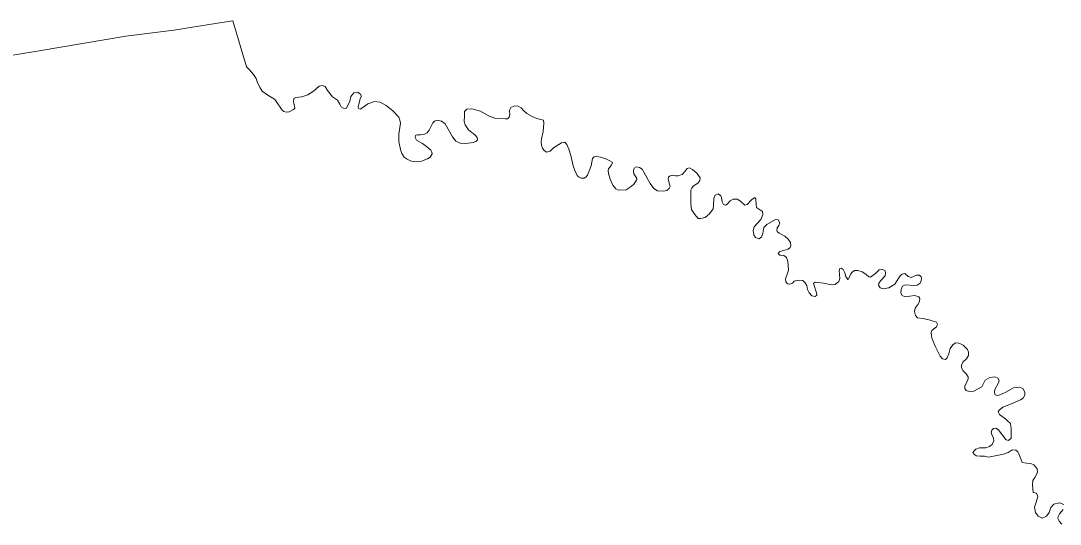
# Model space of a CAD drawing. Extents: x 369010 to 739155, y 6377141 to 6616555.
# Drawn here: x 569683 to 574715, y 6473552 to 6475987 of the extents above; entities that cross this region are included whole.
import ezdxf

# ---------------------------------------------------------------- set-up
doc = ezdxf.new("R2010")
doc.units = 0
doc.header["$LTSCALE"] = 40
doc.layers.add('1', color=7, linetype='Continuous', lineweight=13)

msp = doc.modelspace()

# ---------------------------------------------------------------- linework, layer by layer
at = {"layer": '1'}
for points in [[(569347.83, 6475772.1), (569771.35, 6475840.95), (570190.91, 6475911.62), (570423.44, 6475940.75), (570635.95, 6475975.18), (570709.43, 6475986.6), (570775.96, 6475763.33), (570789.87, 6475749.59), (570809.89, 6475727.58), (570822.97, 6475707.72), (570829.59, 6475687.36), (570841.01, 6475662.37), (570851.43, 6475646.98), (570879.4, 6475627.45), (570910.35, 6475607.26), (570917.3, 6475599.15), (570947.59, 6475554.96), (570957.03, 6475547.51), (570966.96, 6475544.37), (570982.68, 6475546.69), (571002.87, 6475557.28), (571009.49, 6475562.08), (571008.33, 6475573.66), (571002.54, 6475596.34), (571005.19, 6475610.4), (571014.29, 6475616.03), (571042.76, 6475619.01), (571072.88, 6475628.78), (571099.19, 6475646.32), (571127, 6475669.82), (571142.72, 6475673.3), (571156.46, 6475668.17), (571168.21, 6475649.46), (571191.38, 6475618.68), (571215.87, 6475603.12), (571226.96, 6475584.09), (571234.24, 6475571.01), (571246, 6475563.4), (571253.61, 6475562.91), (571259.9, 6475563.73), (571276.28, 6475597.66), (571280.59, 6475620), (571294.82, 6475638.71), (571312.86, 6475641.85), (571326.43, 6475633.58), (571331.56, 6475622.98), (571326.6, 6475610.74), (571320.47, 6475589.05), (571316.17, 6475573), (571317.82, 6475563.24), (571325.93, 6475559.76), (571339.5, 6475566.88), (571363.34, 6475585.91), (571395.94, 6475596.5), (571423.08, 6475592.53), (571452.05, 6475577.47), (571484.65, 6475551.65), (571512.79, 6475521.03), (571518.25, 6475506.47), (571520.73, 6475491.57), (571517.26, 6475470.88), (571513.78, 6475438.61), (571512.62, 6475403.03), (571520.73, 6475364.47), (571528.01, 6475345.27), (571539.1, 6475327.56), (571552.84, 6475317.13), (571569.22, 6475309.52), (571591.24, 6475304.88)], [(570635.95, 6475975.18), (570423.44, 6475940.75), (570190.91, 6475911.62), (569771.35, 6475840.95), (569347.83, 6475772.1)], [(571831.05, 6475527.16), (571829.73, 6475499.35), (571834.36, 6475483.13), (571851.08, 6475459.8), (571881.86, 6475434.14), (571892.29, 6475421.56), (571893.28, 6475411.63), (571885.5, 6475403.03), (571872.43, 6475398.89), (571838, 6475393.43), (571810.36, 6475394.75), (571789.51, 6475405.35), (571773.13, 6475424.87), (571737.54, 6475488.76), (571719.01, 6475500.51), (571700.47, 6475505.97), (571686.4, 6475501.67), (571677.46, 6475493.06), (571670.02, 6475476.84), (571660.42, 6475458.47), (571649.82, 6475444.9), (571637.58, 6475438.78), (571618.21, 6475434.97), (571601.17, 6475435.3), (571594.38, 6475431.83), (571592.06, 6475422.39), (571599.02, 6475409.65), (571627.81, 6475392.77), (571653.63, 6475374.56), (571668.69, 6475361.49), (571673, 6475350.73), (571674.82, 6475343.61), (571664.55, 6475327.89), (571651.98, 6475319.28), (571622.19, 6475307.53), (571591.24, 6475304.88), (571569.22, 6475309.52), (571552.84, 6475317.13), (571539.1, 6475327.56), (571528.01, 6475345.27), (571520.73, 6475364.47), (571512.62, 6475403.03), (571513.78, 6475438.61), (571517.26, 6475470.88), (571520.73, 6475491.57), (571518.25, 6475506.47), (571512.79, 6475521.03), (571484.65, 6475551.65), (571452.05, 6475577.47), (571423.08, 6475592.53), (571395.94, 6475596.5), (571363.34, 6475585.91), (571339.5, 6475566.88), (571325.93, 6475559.76), (571317.82, 6475563.24), (571316.17, 6475573), (571320.47, 6475589.05), (571326.6, 6475610.74), (571331.56, 6475622.98), (571326.43, 6475633.58), (571312.86, 6475641.85), (571294.82, 6475638.71), (571280.59, 6475620), (571276.28, 6475597.66), (571259.9, 6475563.73), (571253.61, 6475562.91), (571246, 6475563.4), (571234.24, 6475571.01), (571226.96, 6475584.09), (571215.87, 6475603.12), (571191.38, 6475618.68), (571168.21, 6475649.46), (571156.46, 6475668.17), (571142.72, 6475673.3), (571127, 6475669.82), (571099.19, 6475646.32), (571072.88, 6475628.78), (571042.76, 6475619.01), (571014.29, 6475616.03), (571005.19, 6475610.4), (571002.54, 6475596.34), (571008.33, 6475573.66), (571009.49, 6475562.08), (571002.87, 6475557.28), (570982.68, 6475546.69), (570966.96, 6475544.37), (570957.03, 6475547.51), (570947.59, 6475554.96), (570917.3, 6475599.15), (570910.35, 6475607.26), (570879.4, 6475627.45), (570851.43, 6475646.98), (570841.01, 6475662.37), (570829.59, 6475687.36), (570822.97, 6475707.72), (570809.89, 6475727.58), (570789.87, 6475749.59), (570775.96, 6475763.33), (570709.43, 6475986.6), (570635.95, 6475975.18)], [(571591.24, 6475304.88), (571622.19, 6475307.53), (571651.98, 6475319.28), (571664.55, 6475327.89), (571674.82, 6475343.61), (571673, 6475350.73), (571668.69, 6475361.49), (571653.63, 6475374.56), (571627.81, 6475392.77), (571599.02, 6475409.65), (571592.06, 6475422.39), (571594.38, 6475431.83), (571601.17, 6475435.3), (571618.21, 6475434.97), (571637.58, 6475438.78), (571649.82, 6475444.9), (571660.42, 6475458.47), (571670.02, 6475476.84), (571677.46, 6475493.06), (571686.4, 6475501.67), (571700.47, 6475505.97), (571719.01, 6475500.51), (571737.54, 6475488.76), (571773.13, 6475424.87), (571789.51, 6475405.35), (571810.36, 6475394.75), (571838, 6475393.43), (571872.43, 6475398.89), (571885.5, 6475403.03), (571893.28, 6475411.63), (571892.29, 6475421.56), (571881.86, 6475434.14), (571851.08, 6475459.8), (571834.36, 6475483.13), (571829.73, 6475499.35), (571831.05, 6475527.16), (571831.55, 6475548.84), (571842.31, 6475558.93), (571865.81, 6475561.58), (571908.18, 6475549), (571950.05, 6475526), (571981.99, 6475513.42), (572028, 6475512.26), (572038.92, 6475512.76), (572047.37, 6475520.04), (572049.68, 6475531.29), (572048.36, 6475554.46), (572055.48, 6475566.71), (572070.2, 6475573.83), (572088.08, 6475575.15), (572104.63, 6475565.06), (572116.55, 6475553.14), (572132.27, 6475539.07), (572158.92, 6475524.18), (572181.26, 6475514.08), (572212.87, 6475505.48), (572214.69, 6475491.74), (572212.54, 6475452.02), (572204.26, 6475415.11), (572201.95, 6475399.06), (572203.1, 6475384.66), (572209.06, 6475370.42), (572216.18, 6475359.5), (572228.92, 6475351.56), (572245.64, 6475355.69), (572262.52, 6475371.58), (572301.08, 6475397.24), (572316.64, 6475400.05), (572326.9, 6475389.13), (572336.83, 6475365.96), (572345.11, 6475335.34), (572357.02, 6475285.19), (572364.97, 6475263.18), (572376.88, 6475239.18), (572383.34, 6475232.39), (572396.58, 6475226.44), (572410.98, 6475226.1), (572418.92, 6475231.07), (572426.2, 6475240.17), (572443.58, 6475285.69), (572450.37, 6475320.94), (572458.97, 6475328.22), (572472.38, 6475331.03), (572489.26, 6475327.23), (572515.91, 6475318.79), (572535.11, 6475308.69), (572545.7, 6475303.56), (572547.02, 6475298.26), (572541.56, 6475287.67), (572528.15, 6475270.79), (572526.33, 6475262.68), (572528.65, 6475247.45), (572536.26, 6475220.31), (572549.34, 6475191.02), (572563.24, 6475173.97), (572575.65, 6475168.34), (572613.06, 6475169.34), (572637.39, 6475184.89), (572652.94, 6475197.64), (572666.02, 6475219.15)], [(572926.69, 6475108.93), (572926.19, 6475146.5), (572927.18, 6475167.68), (572930.99, 6475177.94), (572937.61, 6475186.22), (572960.45, 6475202.11), (572970.22, 6475214.85), (572971.71, 6475227.93), (572955.98, 6475249.94), (572934.3, 6475267.81), (572919.57, 6475275.76), (572909.31, 6475272.61), (572898.55, 6475259.21), (572885.15, 6475243.81), (572863.8, 6475236.86), (572852.38, 6475236.7), (572836.16, 6475240.17), (572823.41, 6475235.87), (572818.45, 6475229.75), (572817.79, 6475220.15), (572824.24, 6475197.31), (572826.06, 6475185.39), (572822.59, 6475174.96), (572810.5, 6475166.03), (572794.62, 6475162.88), (572765.82, 6475163.88), (572748.11, 6475175.79), (572730.07, 6475200.62), (572691.34, 6475268.97), (572678.27, 6475277.91), (572663.21, 6475280.72), (572652.45, 6475273.94), (572648.48, 6475260.36), (572650.46, 6475246.96), (572664.03, 6475227.93), (572666.02, 6475219.15), (572652.94, 6475197.64), (572637.39, 6475184.89), (572613.06, 6475169.34), (572575.65, 6475168.34), (572563.24, 6475173.97), (572549.34, 6475191.02), (572536.26, 6475220.31), (572528.65, 6475247.45), (572526.33, 6475262.68), (572528.15, 6475270.79), (572541.56, 6475287.67), (572547.02, 6475298.26), (572545.7, 6475303.56), (572535.11, 6475308.69), (572515.91, 6475318.79), (572489.26, 6475327.23), (572472.38, 6475331.03), (572458.97, 6475328.22), (572450.37, 6475320.94), (572443.58, 6475285.69), (572426.2, 6475240.17), (572418.92, 6475231.07), (572410.98, 6475226.1), (572396.58, 6475226.44), (572383.34, 6475232.39), (572376.88, 6475239.18), (572364.97, 6475263.18), (572357.02, 6475285.19), (572345.11, 6475335.34), (572336.83, 6475365.96), (572326.9, 6475389.13), (572316.64, 6475400.05), (572301.08, 6475397.24), (572262.52, 6475371.58), (572245.64, 6475355.69), (572228.92, 6475351.56), (572216.18, 6475359.5), (572209.06, 6475370.42), (572203.1, 6475384.66), (572201.95, 6475399.06), (572204.26, 6475415.11), (572212.54, 6475452.02), (572214.69, 6475491.74), (572212.87, 6475505.48), (572181.26, 6475514.08), (572158.92, 6475524.18), (572132.27, 6475539.07), (572116.55, 6475553.14), (572104.63, 6475565.06), (572088.08, 6475575.15), (572070.2, 6475573.83), (572055.48, 6475566.71), (572048.36, 6475554.46), (572049.68, 6475531.29), (572047.37, 6475520.04), (572038.92, 6475512.76), (572028, 6475512.26), (571981.99, 6475513.42), (571950.05, 6475526), (571908.18, 6475549), (571865.81, 6475561.58), (571842.31, 6475558.93), (571831.55, 6475548.84), (571831.05, 6475527.16)], [(572666.02, 6475219.15), (572664.03, 6475227.93), (572650.46, 6475246.96), (572648.48, 6475260.36), (572652.45, 6475273.94), (572663.21, 6475280.72), (572678.27, 6475277.91), (572691.34, 6475268.97), (572730.07, 6475200.62), (572748.11, 6475175.79), (572765.82, 6475163.88), (572794.62, 6475162.88), (572810.5, 6475166.03), (572822.59, 6475174.96), (572826.06, 6475185.39), (572824.24, 6475197.31), (572817.79, 6475220.15), (572818.45, 6475229.75), (572823.41, 6475235.87), (572836.16, 6475240.17), (572852.38, 6475236.7), (572863.8, 6475236.86), (572885.15, 6475243.81), (572898.55, 6475259.21), (572909.31, 6475272.61), (572919.57, 6475275.76), (572934.3, 6475267.81), (572955.98, 6475249.94), (572971.71, 6475227.93), (572970.22, 6475214.85), (572960.45, 6475202.11), (572937.61, 6475186.22), (572930.99, 6475177.94), (572927.18, 6475167.68), (572926.19, 6475146.5), (572926.69, 6475108.93), (572928.34, 6475085.1), (572930.49, 6475074.5), (572946.71, 6475050.01), (572962.27, 6475030.48), (572973.19, 6475030.48), (572996.37, 6475035.94), (573017.55, 6475053.15), (573034.1, 6475076.99), (573037.08, 6475094.2), (573038.24, 6475127.96), (573044.69, 6475143.35), (573059.42, 6475149.97), (573072.17, 6475140.87), (573075.48, 6475131.6), (573078.29, 6475111.41), (573084.25, 6475098.34), (573094.18, 6475094.86), (573102.29, 6475100.16), (573117.02, 6475116.21), (573131.91, 6475124.32), (573151.28, 6475123.66), (573166.83, 6475115.22), (573187.69, 6475094.36), (573198.94, 6475098.67), (573220.46, 6475121.17), (573237.01, 6475131.44), (573241.81, 6475125.48), (573242.47, 6475097.01), (573245.28, 6475084.27), (573274.08, 6475065.07), (573276.07, 6475049.18), (573264.98, 6475025.68), (573233.86, 6474990.76), (573228.9, 6474972.39), (573231.55, 6474950.87), (573240.15, 6474938.13), (573256.37, 6474932), (573269.12, 6474941.11), (573275.24, 6474958.48), (573280.2, 6474986.62), (573293.94, 6475002.34), (573336.14, 6475025.68), (573349.55, 6475024.19), (573357.49, 6475009.96), (573352.53, 6474996.38), (573345.08, 6474985.3), (573342.6, 6474974.87), (573344.25, 6474967.59), (573354.02, 6474959.48), (573382.65, 6474945.41), (573398.71, 6474930.18), (573409.13, 6474913.8), (573410.79, 6474897.74), (573407.31, 6474889.97), (573397.22, 6474882.19), (573376.03, 6474876.39), (573357.33, 6474870.77), (573350.38, 6474861.66), (573357.49, 6474854.05), (573376.53, 6474851.57), (573389.6, 6474842.63), (573396.72, 6474822.27), (573400.03, 6474781.06), (573392.09, 6474756.4)], [(573734.68, 6474779.57), (573719.45, 6474778.75), (573708.03, 6474771.63), (573701.91, 6474762.36), (573690.65, 6474737.7), (573686.19, 6474736.05), (573677.91, 6474749.78), (573671.62, 6474768.49), (573663.68, 6474783.55), (573655.07, 6474790.99), (573648.62, 6474789.01), (573644.98, 6474779.24), (573647.79, 6474741.18), (573642.49, 6474725.45), (573625.94, 6474711.39), (573607.57, 6474709.9), (573569.67, 6474717.68), (573528.79, 6474721.98), (573521.18, 6474715.69), (573535.25, 6474671.67), (573536.74, 6474660.58), (573529.12, 6474653.13), (573512.24, 6474657.27), (573499.66, 6474670.67), (573491.39, 6474687.06), (573487.58, 6474707.41), (573480.63, 6474719.33), (573469.21, 6474730.59), (573448.69, 6474732.57), (573427.5, 6474726.94), (573418.57, 6474717.18), (573406.65, 6474712.38), (573395.4, 6474714.7), (573386.62, 6474724.79), (573385.8, 6474739.52), (573392.09, 6474756.4), (573400.03, 6474781.06), (573396.72, 6474822.27), (573389.6, 6474842.63), (573376.53, 6474851.57), (573357.49, 6474854.05), (573350.38, 6474861.66), (573357.33, 6474870.77), (573376.03, 6474876.39), (573397.22, 6474882.19), (573407.31, 6474889.97), (573410.79, 6474897.74), (573409.13, 6474913.8), (573398.71, 6474930.18), (573382.65, 6474945.41), (573354.02, 6474959.48), (573344.25, 6474967.59), (573342.6, 6474974.87), (573345.08, 6474985.3), (573352.53, 6474996.38), (573357.49, 6475009.96), (573349.55, 6475024.19), (573336.14, 6475025.68), (573293.94, 6475002.34), (573280.2, 6474986.62), (573275.24, 6474958.48), (573269.12, 6474941.11), (573256.37, 6474932), (573240.15, 6474938.13), (573231.55, 6474950.87), (573228.9, 6474972.39), (573233.86, 6474990.76), (573264.98, 6475025.68), (573276.07, 6475049.18), (573274.08, 6475065.07), (573245.28, 6475084.27), (573242.47, 6475097.01), (573241.81, 6475125.48), (573237.01, 6475131.44), (573220.46, 6475121.17), (573198.94, 6475098.67), (573187.69, 6475094.36), (573166.83, 6475115.22), (573151.28, 6475123.66), (573131.91, 6475124.32), (573117.02, 6475116.21), (573102.29, 6475100.16), (573094.18, 6475094.86), (573084.25, 6475098.34), (573078.29, 6475111.41), (573075.48, 6475131.6), (573072.17, 6475140.87), (573059.42, 6475149.97), (573044.69, 6475143.35), (573038.24, 6475127.96), (573037.08, 6475094.2), (573034.1, 6475076.99), (573017.55, 6475053.15), (572996.37, 6475035.94), (572973.19, 6475030.48), (572962.27, 6475030.48), (572946.71, 6475050.01), (572930.49, 6475074.5), (572928.34, 6475085.1), (572926.69, 6475108.93)], [(573392.09, 6474756.4), (573385.8, 6474739.52), (573386.62, 6474724.79), (573395.4, 6474714.7), (573406.65, 6474712.38), (573418.57, 6474717.18), (573427.5, 6474726.94), (573448.69, 6474732.57), (573469.21, 6474730.59), (573480.63, 6474719.33), (573487.58, 6474707.41), (573491.39, 6474687.06), (573499.66, 6474670.67), (573512.24, 6474657.27), (573529.12, 6474653.13), (573536.74, 6474660.58), (573535.25, 6474671.67), (573521.18, 6474715.69), (573528.79, 6474721.98), (573569.67, 6474717.68), (573607.57, 6474709.9), (573625.94, 6474711.39), (573642.49, 6474725.45), (573647.79, 6474741.18), (573644.98, 6474779.24), (573648.62, 6474789.01), (573655.07, 6474790.99), (573663.68, 6474783.55), (573671.62, 6474768.49), (573677.91, 6474749.78), (573686.19, 6474736.05), (573690.65, 6474737.7), (573701.91, 6474762.36), (573708.03, 6474771.63), (573719.45, 6474778.75), (573734.68, 6474779.57), (573755.86, 6474773.12), (573774.73, 6474761.2), (573787.81, 6474748.79), (573796.91, 6474746.97), (573820.58, 6474764.51), (573839.11, 6474782.06), (573856.66, 6474784.21), (573867.91, 6474777.26), (573869.73, 6474767.49), (573867.25, 6474753.43), (573844.57, 6474728.43), (573836.3, 6474716.35), (573834.97, 6474707.58), (573842.75, 6474695.17), (573858.64, 6474691.03), (573885.12, 6474695.17), (573914.42, 6474713.37), (573933.61, 6474743), (573942.06, 6474754.25), (573950.33, 6474762.03), (573962.91, 6474764.51), (573978.63, 6474750.94), (573993.2, 6474745.32), (574019.51, 6474756.07), (574034.08, 6474757.23), (574041.19, 6474748.96), (574043.01, 6474742.5), (574042.19, 6474728.77), (574037.39, 6474717.35), (574022.99, 6474708.24), (574005.77, 6474706.26), (573965.89, 6474709.24), (573950.99, 6474702.95), (573945.2, 6474687.39), (573943.21, 6474669.02), (573949.17, 6474657.76), (573963.74, 6474651.97), (573987.24, 6474655.61), (574010.57, 6474657.76), (574031.26, 6474651.47), (574036.06, 6474643.36), (574033.58, 6474630.12), (574026.96, 6474615.89), (574012.56, 6474597.02), (574008.92, 6474580.31), (574014.55, 6474560.78), (574024.81, 6474550.68), (574051.45, 6474547.37), (574085.05, 6474539.26), (574115.5, 6474529.66), (574120.47, 6474519.57), (574116.5, 6474506.99), (574093.33, 6474488.45), (574090.35, 6474479.85), (574091.17, 6474464.62), (574094.32, 6474452.37), (574094.98, 6474449.23), (574110.21, 6474413.15), (574133.54, 6474364.49), (574145.63, 6474351.58), (574159.03, 6474348.93), (574167.64, 6474356.88), (574175.42, 6474376.41), (574182.7, 6474401.4)], [(574451.81, 6474191.04), (574422.35, 6474178.13), (574410.6, 6474174.99), (574399.67, 6474177.31), (574397.36, 6474189.72), (574399.34, 6474203.29), (574415.73, 6474235.89), (574419.53, 6474247.81), (574413.24, 6474258.4), (574399.34, 6474264.53), (574374.19, 6474261.55), (574351.18, 6474248.97), (574334.96, 6474215.87), (574296.23, 6474196.01), (574275.88, 6474193.53), (574259.16, 6474199.65), (574252.54, 6474208.09), (574253.7, 6474221.16), (574261.64, 6474236.72), (574268.76, 6474254.76), (574268.76, 6474265.68), (574259.16, 6474280.25), (574245.09, 6474294.48), (574237.31, 6474308.38), (574237.31, 6474322.12), (574243.93, 6474335.69), (574260.82, 6474351.42), (574270.75, 6474368.13), (574270.42, 6474384.85), (574265.95, 6474397.09), (574245.26, 6474418.28), (574228.54, 6474425.73), (574223.91, 6474427.71), (574207.36, 6474429.37), (574194.45, 6474419.11), (574182.7, 6474401.4), (574175.42, 6474376.41), (574167.64, 6474356.88), (574159.03, 6474348.93), (574145.63, 6474351.58), (574133.54, 6474364.49), (574110.21, 6474413.15), (574094.98, 6474449.23), (574094.32, 6474452.37), (574091.17, 6474464.62), (574090.35, 6474479.85), (574093.33, 6474488.45), (574116.5, 6474506.99), (574120.47, 6474519.57), (574115.5, 6474529.66), (574085.05, 6474539.26), (574051.45, 6474547.37), (574024.81, 6474550.68), (574014.55, 6474560.78), (574008.92, 6474580.31), (574012.56, 6474597.02), (574026.96, 6474615.89), (574033.58, 6474630.12), (574036.06, 6474643.36), (574031.26, 6474651.47), (574010.57, 6474657.76), (573987.24, 6474655.61), (573963.74, 6474651.97), (573949.17, 6474657.76), (573943.21, 6474669.02), (573945.2, 6474687.39), (573950.99, 6474702.95), (573965.89, 6474709.24), (574005.77, 6474706.26), (574022.99, 6474708.24), (574037.39, 6474717.35), (574042.19, 6474728.77), (574043.01, 6474742.5), (574041.19, 6474748.96), (574034.08, 6474757.23), (574019.51, 6474756.07), (573993.2, 6474745.32), (573978.63, 6474750.94), (573962.91, 6474764.51), (573950.33, 6474762.03), (573942.06, 6474754.25), (573933.61, 6474743), (573914.42, 6474713.37), (573885.12, 6474695.17), (573858.64, 6474691.03), (573842.75, 6474695.17), (573834.97, 6474707.58), (573836.3, 6474716.35), (573844.57, 6474728.43), (573867.25, 6474753.43), (573869.73, 6474767.49), (573867.91, 6474777.26), (573856.66, 6474784.21), (573839.11, 6474782.06), (573820.58, 6474764.51), (573796.91, 6474746.97), (573787.81, 6474748.79), (573774.73, 6474761.2), (573755.86, 6474773.12), (573734.68, 6474779.57)], [(574182.7, 6474401.4), (574194.45, 6474419.11), (574207.36, 6474429.37), (574223.91, 6474427.71), (574228.54, 6474425.73), (574245.26, 6474418.28), (574265.95, 6474397.09), (574270.42, 6474384.85), (574270.75, 6474368.13), (574260.82, 6474351.42), (574243.93, 6474335.69), (574237.31, 6474322.12), (574237.31, 6474308.38), (574245.09, 6474294.48), (574259.16, 6474280.25), (574268.76, 6474265.68), (574268.76, 6474254.76), (574261.64, 6474236.72), (574253.7, 6474221.16), (574252.54, 6474208.09), (574259.16, 6474199.65), (574275.88, 6474193.53), (574296.23, 6474196.01), (574334.96, 6474215.87), (574351.18, 6474248.97), (574374.19, 6474261.55), (574399.34, 6474264.53), (574413.24, 6474258.4), (574419.53, 6474247.81), (574415.73, 6474235.89), (574399.34, 6474203.29), (574397.36, 6474189.72), (574399.67, 6474177.31), (574410.6, 6474174.99), (574422.35, 6474178.13), (574451.81, 6474191.04), (574489.21, 6474211.07), (574518.01, 6474215.7), (574534.89, 6474207.92), (574544.16, 6474191.21), (574543.99, 6474175.65), (574535.55, 6474162.58), (574522.97, 6474154.14), (574482.43, 6474136.26), (574438.07, 6474118.06), (574419.53, 6474104.15), (574414.9, 6474096.37), (574421.02, 6474083.46), (574451.64, 6474060.79), (574459.75, 6474051.69), (574473.65, 6474039.11), (574477.46, 6474013.62), (574477.63, 6473967.78), (574464.72, 6473956.52), (574453.13, 6473959.67), (574429.46, 6473991.61), (574415.56, 6474009.15), (574403.98, 6474017.43), (574392.72, 6474015.77), (574383.62, 6474007.83), (574381.14, 6473998.06), (574383.29, 6473985.49), (574392.39, 6473968.27), (574393.55, 6473956.03), (574386.1, 6473938.32), (574373.19, 6473928.39), (574355.15, 6473921.44), (574324.53, 6473920.94), (574307.16, 6473914.98), (574297.23, 6473906.04), (574292.76, 6473898.43), (574299.38, 6473889.99), (574308.48, 6473883.21), (574328.01, 6473881.55), (574347.71, 6473880.72), (574368.23, 6473876.58), (574392.56, 6473881.22), (574439.89, 6473891.65), (574462.57, 6473899.59), (574482.76, 6473912), (574499.97, 6473910.51), (574509.9, 6473901.58), (574514.37, 6473892.31), (574521.98, 6473876.09), (574530.92, 6473849.94), (574551.94, 6473847.62), (574572.13, 6473846.46), (574587.69, 6473839.51), (574598.61, 6473826.27), (574604.07, 6473819.65), (574605.73, 6473801.78), (574592.32, 6473778.61), (574583.05, 6473763.38), (574581.56, 6473742.2), (574583.88, 6473705.29), (574599.93, 6473702.14), (574606.72, 6473686.92), (574597.95, 6473659.11), (574590.5, 6473633.96), (574596.13, 6473608.8)], [(574731.84, 6473647.36), (574711.65, 6473656.3), (574684.51, 6473649.68), (574670.27, 6473632.8), (574661.5, 6473609.3), (574648.43, 6473591.26), (574628.23, 6473582.15), (574607.55, 6473590.59), (574596.13, 6473608.8), (574590.5, 6473633.96), (574597.95, 6473659.11), (574606.72, 6473686.92), (574599.93, 6473702.14), (574583.88, 6473705.29), (574581.56, 6473742.2), (574583.05, 6473763.38), (574592.32, 6473778.61), (574605.73, 6473801.78), (574604.07, 6473819.65), (574598.61, 6473826.27), (574587.69, 6473839.51), (574572.13, 6473846.46), (574551.94, 6473847.62), (574530.92, 6473849.94), (574521.98, 6473876.09), (574514.37, 6473892.31), (574509.9, 6473901.58), (574499.97, 6473910.51), (574482.76, 6473912), (574462.57, 6473899.59), (574439.89, 6473891.65), (574392.56, 6473881.22), (574368.23, 6473876.58), (574347.71, 6473880.72), (574328.01, 6473881.55), (574308.48, 6473883.21), (574299.38, 6473889.99), (574292.76, 6473898.43), (574297.23, 6473906.04), (574307.16, 6473914.98), (574324.53, 6473920.94), (574355.15, 6473921.44), (574373.19, 6473928.39), (574386.1, 6473938.32), (574393.55, 6473956.03), (574392.39, 6473968.27), (574383.29, 6473985.49), (574381.14, 6473998.06), (574383.62, 6474007.83), (574392.72, 6474015.77), (574403.98, 6474017.43), (574415.56, 6474009.15), (574429.46, 6473991.61), (574453.13, 6473959.67), (574464.72, 6473956.52), (574477.63, 6473967.78), (574477.46, 6474013.62), (574473.65, 6474039.11), (574459.75, 6474051.69), (574451.64, 6474060.79), (574421.02, 6474083.46), (574414.9, 6474096.37), (574419.53, 6474104.15), (574438.07, 6474118.06), (574482.43, 6474136.26), (574522.97, 6474154.14), (574535.55, 6474162.58), (574543.99, 6474175.65), (574544.16, 6474191.21), (574534.89, 6474207.92), (574518.01, 6474215.7), (574489.21, 6474211.07), (574451.81, 6474191.04)], [(574596.13, 6473608.8), (574607.55, 6473590.59), (574628.23, 6473582.15), (574648.43, 6473591.26), (574661.5, 6473609.3), (574670.27, 6473632.8), (574684.51, 6473649.68), (574711.65, 6473656.3), (574731.84, 6473647.36)], [(574729.52, 6473622.7), (574710.99, 6473601.85), (574704.53, 6473590.26), (574703.87, 6473579.51), (574709.66, 6473567.09), (574722.41, 6473552.36)], [(574722.41, 6473552.36), (574709.66, 6473567.09), (574703.87, 6473579.51), (574704.53, 6473590.26), (574710.99, 6473601.85), (574729.52, 6473622.7)]]:
    msp.add_lwpolyline(points, dxfattribs=at)

doc.saveas('drawing.dxf')
